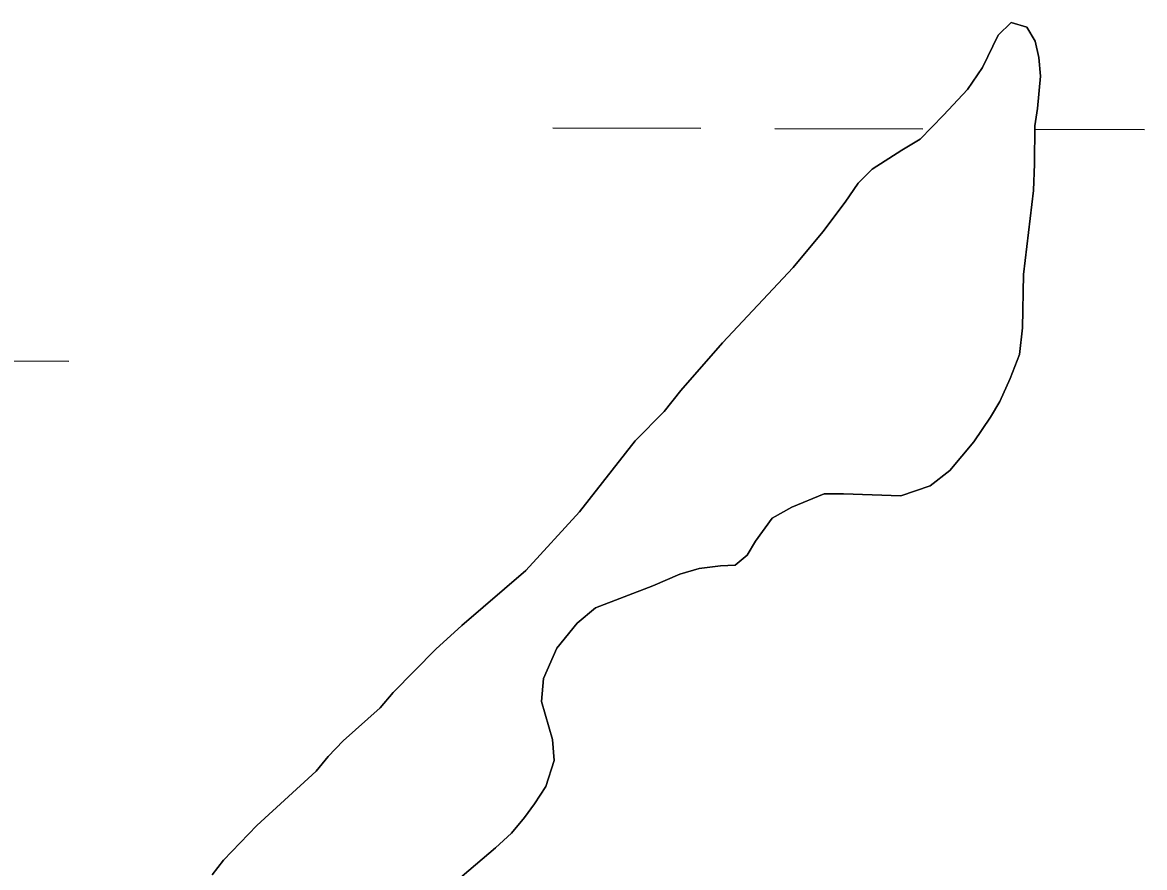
# Model space of a CAD drawing. Extents: x 3161665 to 3199565, y 885729 to 911164.
# Drawn here: x 3172116.5 to 3172359.3, y 907727.3 to 907910.1 of the extents above; entities that cross this region are included whole.
import ezdxf

# ---------------------------------------------------------------- set-up
doc = ezdxf.new("R2010")
doc.units = 0
for name, color, linetype in [('V-SITE-VEGE', 7, 'Continuous'), ('V-TOPO-SHOR', 7, 'Continuous'), ('V-WETL-SWMP', 7, 'Continuous')]:
    doc.layers.add(name, color=color, linetype=linetype)

msp = doc.modelspace()

# ---------------------------------------------------------------- linework, layer by layer
at = {"layer": 'V-SITE-VEGE'}
for p, q in [((3172330.42, 907910.11), (3172327.61, 907907.33)), ((3172333.81, 907909.09), (3172330.42, 907910.11)), ((3172335.59, 907906.09), (3172333.81, 907909.09)), ((3172327.61, 907907.33), (3172324.18, 907900.37)), ((3172336.37, 907902.49), (3172335.59, 907906.09)), ((3172336.74, 907898.5), (3172336.37, 907902.49)), ((3172324.18, 907900.37), (3172320.96, 907895.59)), ((3172336.11, 907891.52), (3172336.74, 907898.5)), ((3172320.96, 907895.59), (3172315.74, 907890.03)), ((3172315.74, 907890.03), (3172310.72, 907884.87)), ((3172335.49, 907887.73), (3172336.11, 907891.52)), ((3172335.44, 907879.55), (3172335.49, 907887.73)), ((3172310.72, 907884.87), (3172306.72, 907882.5)), ((3172306.72, 907882.5), (3172300.31, 907878.35)), ((3172300.31, 907878.35), (3172297.3, 907875.37)), ((3172335.21, 907873.76), (3172335.44, 907879.55)), ((3172297.3, 907875.37), (3172294.48, 907871.19)), ((3172333.11, 907855.61), (3172335.21, 907873.76)), ((3172294.48, 907871.19), (3172289.66, 907864.83)), ((3172289.66, 907864.83), (3172283.23, 907857.09)), ((3172283.23, 907857.09), (3172267.97, 907840.81)), ((3172332.85, 907844.04), (3172333.11, 907855.61)), ((3172332.22, 907838.25), (3172332.85, 907844.04)), ((3172267.97, 907840.81), (3172258.93, 907830.48)), ((3172330.19, 907833.08), (3172332.22, 907838.25)), ((3172327.97, 907828.1), (3172330.19, 907833.08)), ((3172258.93, 907830.48), (3172255.31, 907825.91)), ((3172325.95, 907824.72), (3172327.97, 907828.1)), ((3172255.31, 907825.91), (3172249.09, 907819.56)), ((3172322.33, 907819.35), (3172325.95, 907824.72)), ((3172249.09, 907819.56), (3172237.03, 907804.26)), ((3172317.11, 907813.19), (3172322.33, 907819.35)), ((3172312.9, 907809.82), (3172317.11, 907813.19)), ((3172306.5, 907807.66), (3172312.9, 907809.82)), ((3172282.94, 907805.2), (3172289.94, 907808.15)), ((3172289.94, 907808.15), (3172294.13, 907808.13)), ((3172294.13, 907808.13), (3172306.5, 907807.66)), ((3172278.73, 907802.83), (3172282.94, 907805.2)), ((3172237.03, 907804.26), (3172225.39, 907791.55)), ((3172275.12, 907797.86), (3172278.73, 907802.83)), ((3172273.3, 907794.88), (3172275.12, 907797.86)), ((3172270.7, 907792.7), (3172273.3, 907794.88)), ((3172262.91, 907791.94), (3172267.5, 907792.51)), ((3172267.5, 907792.51), (3172270.7, 907792.7)), ((3172225.39, 907791.55), (3172211.55, 907779.65)), ((3172252.91, 907788.2), (3172258.71, 907790.77)), ((3172258.71, 907790.77), (3172262.91, 907791.94)), ((3172240.51, 907783.48), (3172252.91, 907788.2)), ((3172236.5, 907780.11), (3172240.51, 907783.48)), ((3172211.55, 907779.65), (3172205.93, 907774.49)), ((3172232.08, 907774.75), (3172236.5, 907780.11)), ((3172205.93, 907774.49), (3172196.7, 907765.17)), ((3172229.25, 907768.18), (3172232.08, 907774.75)), ((3172228.82, 907763.19), (3172229.25, 907768.18)), ((3172196.7, 907765.17), (3172193.89, 907761.79)), ((3172193.89, 907761.79), (3172185.87, 907754.65)), ((3172231.17, 907755), (3172228.82, 907763.19)), ((3172185.87, 907754.65), (3172182.65, 907751.28)), ((3172231.54, 907750.4), (3172231.17, 907755)), ((3172182.65, 907751.28), (3172180.04, 907748.1)), ((3172229.72, 907744.83), (3172231.54, 907750.4)), ((3172180.04, 907748.1), (3172167.21, 907736.39)), ((3172227.3, 907741.05), (3172229.72, 907744.83)), ((3172225.09, 907738.07), (3172227.3, 907741.05)), ((3172222.28, 907734.69), (3172225.09, 907738.07)), ((3172167.21, 907736.39), (3172159.98, 907728.85)), ((3172218.87, 907731.52), (3172222.28, 907734.69)), ((3172211.65, 907725.37), (3172218.87, 907731.52)), ((3172159.98, 907728.85), (3172157.57, 907725.67))]:
    msp.add_line(p, q, dxfattribs=at)
at = {"layer": 'V-TOPO-SHOR'}
msp.add_lwpolyline([(3172157.57, 907725.67), (3172159.98, 907728.85), (3172167.2, 907736.39), (3172180.04, 907748.1), (3172182.65, 907751.28), (3172185.87, 907754.65), (3172193.89, 907761.79), (3172196.7, 907765.17), (3172205.93, 907774.5), (3172211.55, 907779.65), (3172225.39, 907791.55), (3172237.03, 907804.26), (3172249.09, 907819.56), (3172255.31, 907825.91), (3172258.93, 907830.48), (3172267.97, 907840.81), (3172283.23, 907857.09), (3172289.66, 907864.83), (3172294.48, 907871.19), (3172297.3, 907875.37), (3172300.31, 907878.35), (3172306.72, 907882.5), (3172310.72, 907884.87), (3172315.74, 907890.03), (3172320.96, 907895.59), (3172324.18, 907900.37), (3172327.61, 907907.33), (3172330.42, 907910.11), (3172333.81, 907909.09), (3172335.59, 907906.09), (3172336.37, 907902.49), (3172336.74, 907898.5), (3172336.11, 907891.52), (3172335.49, 907887.73), (3172335.44, 907879.55), (3172335.21, 907873.76), (3172333.11, 907855.61), (3172332.85, 907844.04), (3172332.22, 907838.25), (3172330.19, 907833.08), (3172327.97, 907828.1), (3172325.95, 907824.72), (3172322.33, 907819.35), (3172317.11, 907813.19), (3172312.9, 907809.82), (3172306.5, 907807.66), (3172294.13, 907808.13), (3172289.94, 907808.15), (3172282.94, 907805.2), (3172278.73, 907802.83), (3172275.12, 907797.86), (3172273.3, 907794.88), (3172270.7, 907792.7), (3172267.5, 907792.51), (3172262.91, 907791.94), (3172258.71, 907790.77), (3172252.91, 907788.2), (3172240.51, 907783.48), (3172236.5, 907780.11), (3172232.08, 907774.75), (3172229.25, 907768.18), (3172228.82, 907763.19), (3172231.17, 907755), (3172231.54, 907750.4), (3172229.72, 907744.83), (3172227.3, 907741.05), (3172225.09, 907738.07), (3172222.28, 907734.69), (3172218.87, 907731.52), (3172211.65, 907725.37)], dxfattribs=at)
at = {"layer": 'V-WETL-SWMP'}
for p, q in [((3172231.26, 907887.31), (3172263.26, 907887.22)), ((3172279.26, 907887.18), (3172311.26, 907887.09)), ((3172335.48, 907887.02), (3172359.26, 907886.96)), ((3172026.53, 907837.13), (3172126.53, 907836.86))]:
    msp.add_line(p, q, dxfattribs=at)
msp.add_lwpolyline([(3172211.65, 907725.37), (3172218.87, 907731.52), (3172222.28, 907734.69), (3172225.09, 907738.07), (3172227.3, 907741.05), (3172229.72, 907744.83), (3172231.54, 907750.41), (3172231.17, 907755), (3172228.82, 907763.19), (3172229.25, 907768.18), (3172232.08, 907774.75), (3172236.5, 907780.11), (3172240.51, 907783.48), (3172252.91, 907788.2), (3172258.71, 907790.77), (3172262.91, 907791.94), (3172267.5, 907792.51), (3172270.7, 907792.7), (3172273.3, 907794.88), (3172275.11, 907797.86), (3172278.73, 907802.83), (3172282.94, 907805.2), (3172289.94, 907808.15), (3172294.13, 907808.13), (3172306.5, 907807.66), (3172312.9, 907809.82), (3172317.11, 907813.19), (3172322.33, 907819.35), (3172325.96, 907824.72), (3172327.97, 907828.1), (3172330.19, 907833.08), (3172332.22, 907838.25), (3172332.85, 907844.04), (3172333.11, 907855.61), (3172335.21, 907873.76), (3172335.44, 907879.55), (3172335.49, 907887.73), (3172336.11, 907891.52), (3172336.74, 907898.5), (3172336.37, 907902.49), (3172335.59, 907906.09), (3172333.81, 907909.09), (3172330.42, 907910.11), (3172327.61, 907907.33), (3172324.18, 907900.37), (3172320.96, 907895.59), (3172315.74, 907890.03), (3172310.72, 907884.87), (3172306.72, 907882.5), (3172300.31, 907878.35), (3172297.3, 907875.37), (3172294.48, 907871.19), (3172289.66, 907864.83), (3172283.23, 907857.09), (3172267.97, 907840.81), (3172258.93, 907830.48), (3172255.31, 907825.91), (3172249.09, 907819.56), (3172237.03, 907804.26), (3172225.39, 907791.55), (3172211.55, 907779.65), (3172205.93, 907774.5), (3172196.7, 907765.17), (3172193.89, 907761.79), (3172185.87, 907754.65), (3172182.65, 907751.28), (3172180.04, 907748.1), (3172167.2, 907736.39), (3172159.98, 907728.85), (3172157.57, 907725.67)], dxfattribs=at)

doc.saveas('drawing.dxf')
